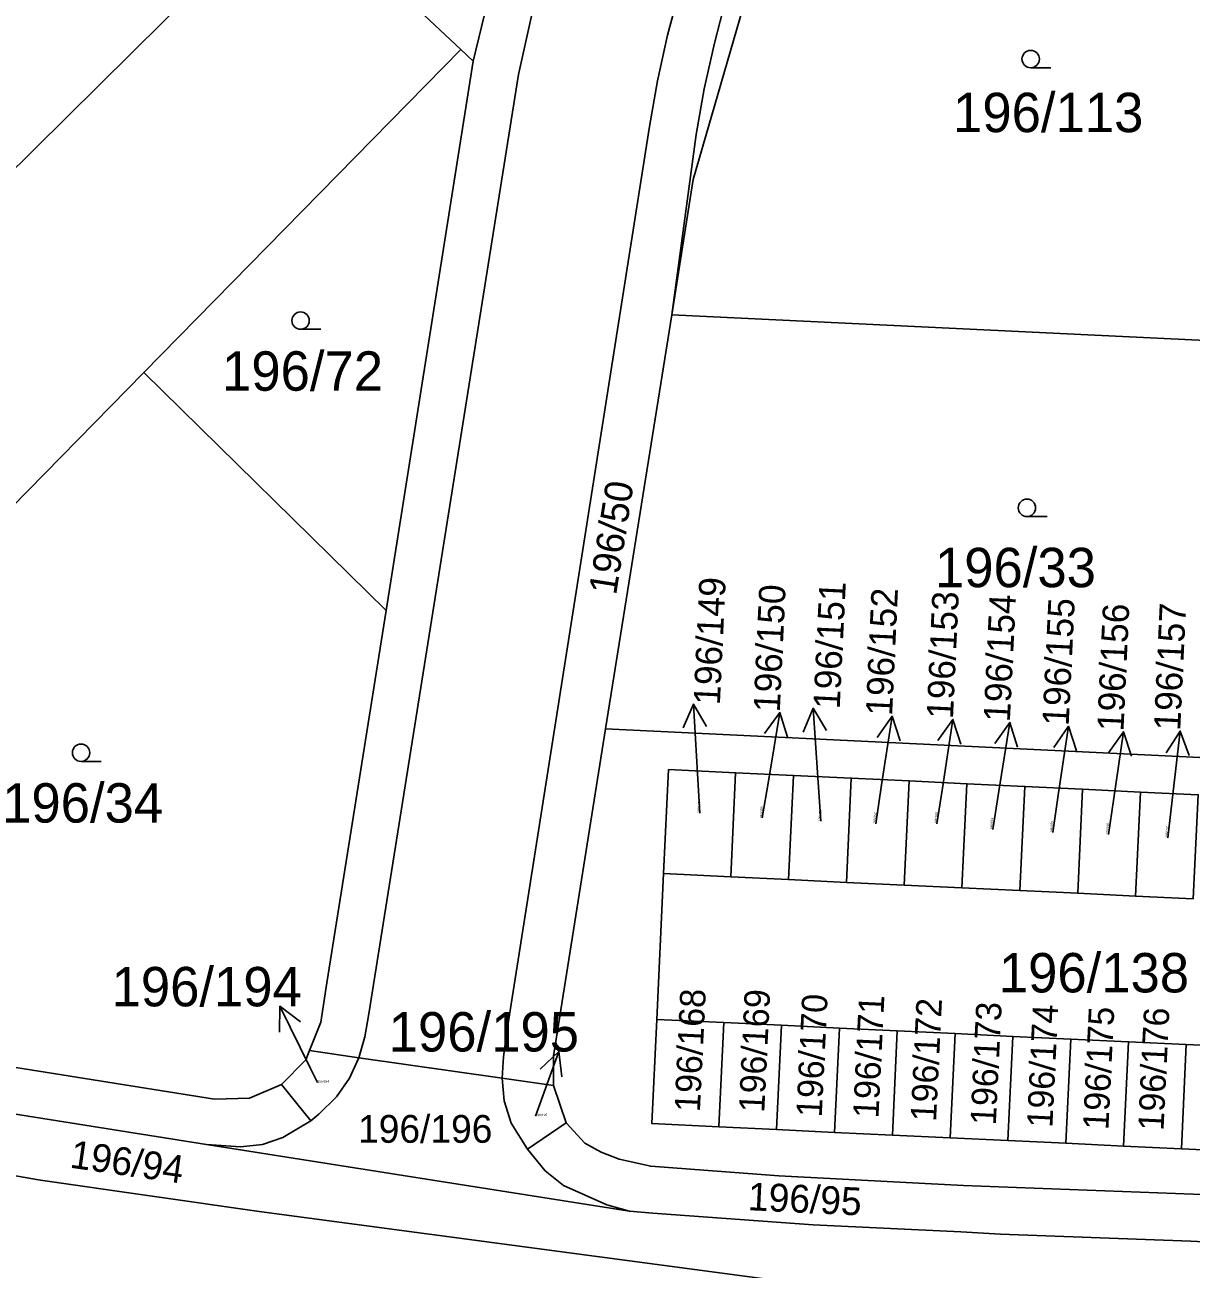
# Model space of a CAD drawing. Extents: x -598233 to -596890, y -1157848 to -1156431.
# Drawn here: x -597926.7 to -597876.4, y -1156807.5 to -1156753.8 of the extents above; entities that cross this region are included whole.
import ezdxf

# ---------------------------------------------------------------- set-up
doc = ezdxf.new("R2010")
doc.units = 0
for name, color, linetype in [('Level 1', 7, 'Continuous'), ('Level 4', 7, 'Continuous'), ('Level 5', 7, 'Continuous'), ('Level 57', 7, 'Continuous'), ('Level 60', 7, 'Continuous')]:
    doc.layers.add(name, color=color, linetype=linetype)

msp = doc.modelspace()

# ---------------------------------------------------------------- linework, layer by layer
at = {"layer": 'Level 1'}
for points in [[(-597770.04, -1156604.91), (-597770.43, -1156605.67), (-597771.37, -1156606.9), (-597772.06, -1156607.55), (-597809.37, -1156645.27), (-597844.57, -1156680.89), (-597887.68, -1156724.57), (-597890.67, -1156727.59), (-597892.67, -1156729.82), (-597894.6, -1156732.13), (-597895.83, -1156733.68), (-597898.85, -1156738.18), (-597899.77, -1156739.82), (-597900.7, -1156741.6), (-597901.53, -1156743.4), (-597902.31, -1156745.25), (-597903.05, -1156747.1), (-597903.7, -1156748.98), (-597904.57, -1156752.01), (-597905.43, -1156755.91), (-597911.89, -1156796.46), (-597912.06, -1156797.44), (-597912.32, -1156798.35)], [(-597890.14, -1156739.46), (-597891.6, -1156741.71), (-597892.65, -1156743.43), (-597893.58, -1156745.19), (-597894.44, -1156747), (-597895.18, -1156748.85), (-597895.85, -1156750.76), (-597896.48, -1156752.64), (-597896.97, -1156754.56), (-597897.41, -1156756.53), (-597897.75, -1156758.5), (-597898.81, -1156766.28)], [(-597887.5, -1156739.74), (-597893.99, -1156746.99), (-597897.88, -1156760.45), (-597898.81, -1156766.28)], [(-597906.14, -1156799.23), (-597906.07, -1156798.31), (-597905.94, -1156797.32), (-597899.77, -1156758.15), (-597899.42, -1156756.18), (-597898.99, -1156754.22), (-597898.48, -1156752.29), (-597897.88, -1156750.37), (-597897.21, -1156748.49), (-597896.48, -1156746.62), (-597895.65, -1156744.8), (-597894.75, -1156743), (-597894.22, -1156742.16)], [(-597904.28, -1156744.87), (-597905.93, -1156749.34), (-597907.38, -1156755.33)], [(-597929.14, -1156761.9), (-597915.15, -1156748.06), (-597907.92, -1156754.83)], [(-597921.61, -1156768.78), (-597907.92, -1156754.83)], [(-597907.92, -1156754.83), (-597907.38, -1156755.33)], [(-597907.38, -1156755.33), (-597911.15, -1156779.05)], [(-597901.67, -1156784.16), (-597898.81, -1156766.28)], [(-597898.81, -1156766.28), (-597866.76, -1156767.82)], [(-597901.67, -1156784.16), (-597868.25, -1156785.77), (-597868.13, -1156783.07), (-597868.23, -1156783.07), (-597868.12, -1156780.81), (-597866.76, -1156767.82)], [(-597921.61, -1156768.78), (-597939.46, -1156786.96)], [(-597921.61, -1156768.78), (-597911.15, -1156779.05)], [(-597914.45, -1156798.04), (-597913.97, -1156796.82), (-597913.7, -1156795.11), (-597911.15, -1156779.05)], [(-597901.67, -1156784.16), (-597903.65, -1156796.56), (-597903.92, -1156798.27), (-597903.91, -1156799.55)], [(-597899.16, -1156790.4), (-597898.95, -1156785.91), (-597896.05, -1156786.05)], [(-597896.05, -1156786.05), (-597896.26, -1156790.54)], [(-597896.05, -1156786.05), (-597893.55, -1156786.17)], [(-597893.55, -1156786.17), (-597893.77, -1156790.66)], [(-597893.55, -1156786.17), (-597891.06, -1156786.28)], [(-597891.06, -1156786.28), (-597891.27, -1156790.78)], [(-597891.06, -1156786.28), (-597888.56, -1156786.4)], [(-597888.56, -1156786.4), (-597888.77, -1156790.9)], [(-597888.56, -1156786.4), (-597886.06, -1156786.52)], [(-597886.06, -1156786.52), (-597886.28, -1156791.02)], [(-597886.06, -1156786.52), (-597883.56, -1156786.64)], [(-597883.56, -1156786.64), (-597883.78, -1156791.13)], [(-597883.56, -1156786.64), (-597881.07, -1156786.76)], [(-597881.07, -1156786.76), (-597881.28, -1156791.25)], [(-597881.07, -1156786.76), (-597878.57, -1156786.88)], [(-597878.57, -1156786.88), (-597878.78, -1156791.37)], [(-597878.57, -1156786.88), (-597876.07, -1156787)], [(-597899.46, -1156796.7), (-597899.16, -1156790.4)], [(-597899.16, -1156790.4), (-597896.26, -1156790.54)], [(-597896.26, -1156790.54), (-597893.77, -1156790.66)], [(-597893.77, -1156790.66), (-597891.27, -1156790.78)], [(-597891.27, -1156790.78), (-597888.77, -1156790.9)], [(-597888.77, -1156790.9), (-597886.28, -1156791.02)], [(-597886.28, -1156791.02), (-597883.78, -1156791.13)], [(-597883.78, -1156791.13), (-597881.28, -1156791.25)], [(-597881.28, -1156791.25), (-597878.78, -1156791.37)], [(-597878.78, -1156791.37), (-597876.29, -1156791.49)], [(-597915.67, -1156799.5), (-597917.05, -1156800.09), (-597918.55, -1156800.14), (-597940.97, -1156796.57)], [(-597899.46, -1156796.7), (-597899.67, -1156801.19), (-597896.78, -1156801.33)], [(-597899.46, -1156796.7), (-597896.56, -1156796.83)], [(-597918.9, -1156802.1), (-597949.54, -1156797.23)], [(-597896.78, -1156801.33), (-597896.56, -1156796.83)], [(-597896.56, -1156796.83), (-597894.07, -1156796.95)], [(-597894.07, -1156796.95), (-597894.28, -1156801.45)], [(-597894.07, -1156796.95), (-597891.57, -1156797.07)], [(-597891.78, -1156801.57), (-597891.57, -1156797.07)], [(-597891.57, -1156797.07), (-597889.07, -1156797.19)], [(-597889.07, -1156797.19), (-597889.28, -1156801.69)], [(-597886.57, -1156797.31), (-597889.07, -1156797.19)], [(-597886.79, -1156801.8), (-597886.57, -1156797.31)], [(-597886.57, -1156797.31), (-597884.08, -1156797.43)], [(-597884.08, -1156797.43), (-597884.29, -1156801.92)], [(-597884.08, -1156797.43), (-597881.58, -1156797.55)], [(-597881.79, -1156802.04), (-597881.58, -1156797.55)], [(-597881.58, -1156797.55), (-597879.08, -1156797.66)], [(-597879.08, -1156797.66), (-597879.3, -1156802.16)], [(-597879.08, -1156797.66), (-597876.59, -1156797.78)], [(-597876.8, -1156802.28), (-597876.59, -1156797.78)], [(-597876.59, -1156797.78), (-597874.09, -1156797.9)], [(-597915.67, -1156799.5), (-597914.61, -1156798.44), (-597914.45, -1156798.04)], [(-597914.45, -1156798.04), (-597912.32, -1156798.35)], [(-597912.32, -1156798.35), (-597912.72, -1156799.23), (-597913.29, -1156800.03), (-597914.05, -1156800.78), (-597914.39, -1156801.07)], [(-597912.32, -1156798.35), (-597906.14, -1156799.23)], [(-597951.49, -1156799.22), (-597941.17, -1156801.02), (-597926.07, -1156803.63), (-597916.63, -1156804.98), (-597894.47, -1156807.94), (-597884.71, -1156809.61), (-597876.91, -1156810.94)], [(-597915.67, -1156799.5), (-597914.39, -1156801.07)], [(-597905.04, -1156802.29), (-597905.75, -1156801.18), (-597906.04, -1156800.21), (-597906.14, -1156799.23)], [(-597906.14, -1156799.23), (-597903.91, -1156799.55)], [(-597903.91, -1156799.55), (-597903.37, -1156801.16)], [(-597914.39, -1156801.07), (-597915.61, -1156801.79), (-597916.49, -1156802.09), (-597917.44, -1156802.2), (-597918.9, -1156802.1)], [(-597905.04, -1156802.29), (-597903.37, -1156801.16)], [(-597903.37, -1156801.16), (-597902.56, -1156802.04), (-597901.86, -1156802.43), (-597901.08, -1156802.73), (-597899.72, -1156803.03), (-597894.19, -1156803.44), (-597886.21, -1156803.86), (-597876.29, -1156804.24), (-597870.55, -1156804.51), (-597862.74, -1156804.87)], [(-597896.78, -1156801.33), (-597894.28, -1156801.45)], [(-597894.28, -1156801.45), (-597891.78, -1156801.57)], [(-597891.78, -1156801.57), (-597889.28, -1156801.69)], [(-597918.9, -1156802.1), (-597900.63, -1156804.97)], [(-597889.28, -1156801.69), (-597886.79, -1156801.8)], [(-597886.79, -1156801.8), (-597884.29, -1156801.92)], [(-597884.29, -1156801.92), (-597881.79, -1156802.04)], [(-597881.79, -1156802.04), (-597879.3, -1156802.16)], [(-597879.3, -1156802.16), (-597876.8, -1156802.28)], [(-597900.63, -1156804.97), (-597901.61, -1156804.7), (-597903.48, -1156803.87), (-597904.27, -1156803.23), (-597905.04, -1156802.29)], [(-597876.8, -1156802.28), (-597874.3, -1156802.4)], [(-597864.68, -1156806.83), (-597870.6, -1156806.55), (-597876.4, -1156806.27), (-597884.61, -1156805.97), (-597886.33, -1156805.87), (-597892.71, -1156805.56), (-597899.63, -1156805.06), (-597900.63, -1156804.97)]]:
    msp.add_lwpolyline(points, dxfattribs=at)
at = {"layer": 'Level 5'}
for p, q in [((-597883.31, -1156755.62), (-597882.435, -1156755.62)), ((-597914.84, -1156766.91), (-597913.965, -1156766.91)), ((-597883.47, -1156774.99), (-597882.595, -1156774.99)), ((-597924.32, -1156785.56), (-597923.445, -1156785.56))]:
    msp.add_line(p, q, dxfattribs=at)
for centre in [(-597883.31, -1156755.245), (-597914.84, -1156766.535), (-597883.47, -1156774.615), (-597924.32, -1156785.185)]:
    msp.add_circle(centre, 0.375, dxfattribs=at)
at = {"layer": 'Level 57'}
for p, q in [((-597897.699, -1156786.08), (-597897.872, -1156783.085)), ((-597892.497, -1156786.259), (-597892.699, -1156783.266)), ((-597894.636, -1156786.411), (-597894.145, -1156783.451)), ((-597889.745, -1156786.575), (-597889.296, -1156783.609)), ((-597887.123, -1156786.712), (-597886.666, -1156783.747)), ((-597884.684, -1156786.838), (-597884.21, -1156783.876)), ((-597882.117, -1156787.01), (-597881.671, -1156784.043)), ((-597879.736, -1156787.245), (-597879.305, -1156784.276)), ((-597877.2, -1156787.232), (-597876.853, -1156784.252)), ((-597897.6, -1156787.8), (-597897.699, -1156786.08)), ((-597894.9, -1156788), (-597894.636, -1156786.411)), ((-597892.37, -1156788.14), (-597892.497, -1156786.259)), ((-597890, -1156788.26), (-597889.745, -1156786.575)), ((-597887.36, -1156788.25), (-597887.123, -1156786.712)), ((-597884.95, -1156788.5), (-597884.684, -1156786.838)), ((-597882.36, -1156788.63), (-597882.117, -1156787.01)), ((-597879.95, -1156788.72), (-597879.736, -1156787.245)), ((-597877.39, -1156788.86), (-597877.2, -1156787.232)), ((-597914.408, -1156798.819), (-597915.739, -1156796.13)), ((-597904.69, -1156800.87), (-597903.687, -1156798.08)), ((-597914.11, -1156799.42), (-597914.408, -1156798.819))]:
    msp.add_line(p, q, dxfattribs=at)
for points in [[(-597898.313, -1156784.112), (-597897.872, -1156783.085), (-597897.315, -1156784.055)], [(-597893.13, -1156784.297), (-597892.699, -1156783.266), (-597892.133, -1156784.23)], [(-597894.802, -1156784.356), (-597894.145, -1156783.451), (-597893.815, -1156784.52)], [(-597889.94, -1156784.523), (-597889.296, -1156783.609), (-597888.951, -1156784.672)], [(-597887.313, -1156784.659), (-597886.666, -1156783.747), (-597886.324, -1156784.811)], [(-597884.862, -1156784.784), (-597884.21, -1156783.876), (-597883.874, -1156784.942)], [(-597882.314, -1156784.958), (-597881.671, -1156784.043), (-597881.326, -1156785.106)], [(-597879.943, -1156785.194), (-597879.305, -1156784.276), (-597878.954, -1156785.338)], [(-597877.465, -1156785.188), (-597876.853, -1156784.252), (-597876.472, -1156785.303)], [(-597915.743, -1156797.248), (-597915.739, -1156796.13), (-597914.847, -1156796.805)], [(-597904.486, -1156798.843), (-597903.687, -1156798.08), (-597903.556, -1156799.177)]]:
    msp.add_lwpolyline(points, dxfattribs=at)
at = {"layer": 'Level 60'}
for points in [[(-597915.15, -1156748.06), (-597929.14, -1156761.9), (-597939.65, -1156752.43), (-597950.27, -1156742.86), (-597951.66, -1156741.61), (-597937.06, -1156726.71), (-597912.66, -1156745.6), (-597904.28, -1156744.87), (-597905.93, -1156749.34), (-597907.38, -1156755.33), (-597907.92, -1156754.83)], [(-597890.14, -1156739.46), (-597889.42, -1156739.4), (-597888.57, -1156739.45), (-597887.5, -1156739.74), (-597893.99, -1156746.99), (-597897.88, -1156760.45), (-597898.81, -1156766.28), (-597897.75, -1156758.5), (-597897.41, -1156756.53), (-597896.97, -1156754.56), (-597896.48, -1156752.64), (-597895.85, -1156750.76), (-597895.18, -1156748.85), (-597894.44, -1156747), (-597893.58, -1156745.19), (-597892.65, -1156743.43), (-597891.6, -1156741.71)], [(-597870.05, -1156756), (-597868.64, -1156756.98), (-597868.36, -1156757.18), (-597866.37, -1156757.74), (-597865.71, -1156757.81), (-597866.76, -1156767.82), (-597898.81, -1156766.28), (-597897.88, -1156760.45), (-597893.99, -1156746.99), (-597887.5, -1156739.74), (-597886.18, -1156740.31), (-597885.05, -1156741.18)], [(-597954.6, -1156787.1), (-597929.14, -1156761.9), (-597915.15, -1156748.06), (-597907.92, -1156754.83), (-597921.61, -1156768.78), (-597939.46, -1156786.96), (-597947.39, -1156795.04), (-597960.33, -1156793)], [(-597911.15, -1156779.05), (-597921.61, -1156768.78), (-597907.92, -1156754.83), (-597907.38, -1156755.33)], [(-597868.13, -1156783.07), (-597868.25, -1156785.77), (-597901.67, -1156784.16), (-597898.81, -1156766.28), (-597866.76, -1156767.82), (-597868.12, -1156780.81), (-597868.23, -1156783.07)], [(-597921.61, -1156768.78), (-597911.15, -1156779.05), (-597913.7, -1156795.11), (-597913.97, -1156796.82), (-597914.45, -1156798.04), (-597914.61, -1156798.44), (-597915.67, -1156799.5), (-597917.05, -1156800.09), (-597918.55, -1156800.14), (-597940.97, -1156796.57), (-597939.46, -1156786.96)], [(-597896.26, -1156790.54), (-597899.16, -1156790.4), (-597898.95, -1156785.91), (-597896.05, -1156786.05)], [(-597893.77, -1156790.66), (-597896.26, -1156790.54), (-597896.05, -1156786.05), (-597893.55, -1156786.17)], [(-597891.27, -1156790.78), (-597893.77, -1156790.66), (-597893.55, -1156786.17), (-597891.06, -1156786.28)], [(-597888.77, -1156790.9), (-597891.27, -1156790.78), (-597891.06, -1156786.28), (-597888.56, -1156786.4)], [(-597886.28, -1156791.02), (-597888.77, -1156790.9), (-597888.56, -1156786.4), (-597886.06, -1156786.52)], [(-597883.78, -1156791.13), (-597886.28, -1156791.02), (-597886.06, -1156786.52), (-597883.56, -1156786.64)], [(-597881.28, -1156791.25), (-597883.78, -1156791.13), (-597883.56, -1156786.64), (-597881.07, -1156786.76)], [(-597878.78, -1156791.37), (-597881.28, -1156791.25), (-597881.07, -1156786.76), (-597878.57, -1156786.88)], [(-597876.29, -1156791.49), (-597878.78, -1156791.37), (-597878.57, -1156786.88), (-597876.07, -1156787)], [(-597918.9, -1156802.1), (-597949.54, -1156797.23), (-597947.82, -1156795.48), (-597940.97, -1156796.57), (-597918.55, -1156800.14), (-597917.05, -1156800.09), (-597915.67, -1156799.5), (-597914.39, -1156801.07), (-597915.61, -1156801.79), (-597916.49, -1156802.09), (-597917.44, -1156802.2)], [(-597899.67, -1156801.19), (-597899.46, -1156796.7), (-597896.56, -1156796.83), (-597896.78, -1156801.33)], [(-597949.54, -1156797.23), (-597918.9, -1156802.1), (-597900.63, -1156804.97), (-597899.63, -1156805.06), (-597892.71, -1156805.56), (-597886.33, -1156805.87), (-597884.61, -1156805.97), (-597876.4, -1156806.27), (-597870.6, -1156806.55), (-597864.68, -1156806.83), (-597869.85, -1156812.07), (-597876.91, -1156810.94), (-597884.71, -1156809.61), (-597894.47, -1156807.94), (-597916.63, -1156804.98), (-597926.07, -1156803.63), (-597941.17, -1156801.02), (-597951.49, -1156799.22)], [(-597896.78, -1156801.33), (-597896.56, -1156796.83), (-597894.07, -1156796.95), (-597894.28, -1156801.45)], [(-597894.28, -1156801.45), (-597894.07, -1156796.95), (-597891.57, -1156797.07), (-597891.78, -1156801.57)], [(-597891.78, -1156801.57), (-597891.57, -1156797.07), (-597889.07, -1156797.19), (-597889.28, -1156801.69)], [(-597889.28, -1156801.69), (-597889.07, -1156797.19), (-597886.57, -1156797.31), (-597886.79, -1156801.8)], [(-597886.79, -1156801.8), (-597886.57, -1156797.31), (-597884.08, -1156797.43), (-597884.29, -1156801.92)], [(-597884.29, -1156801.92), (-597884.08, -1156797.43), (-597881.58, -1156797.55), (-597881.79, -1156802.04)], [(-597881.79, -1156802.04), (-597881.58, -1156797.55), (-597879.08, -1156797.66), (-597879.3, -1156802.16)], [(-597879.3, -1156802.16), (-597879.08, -1156797.66), (-597876.59, -1156797.78), (-597876.8, -1156802.28)], [(-597876.8, -1156802.28), (-597876.59, -1156797.78), (-597874.09, -1156797.9), (-597874.3, -1156802.4)], [(-597913.29, -1156800.03), (-597912.72, -1156799.23), (-597912.32, -1156798.35), (-597906.14, -1156799.23), (-597906.04, -1156800.21), (-597905.75, -1156801.18), (-597905.04, -1156802.29), (-597904.27, -1156803.23), (-597903.48, -1156803.87), (-597901.61, -1156804.7), (-597900.63, -1156804.97), (-597918.9, -1156802.1), (-597917.44, -1156802.2), (-597916.49, -1156802.09), (-597915.61, -1156801.79), (-597914.39, -1156801.07), (-597914.05, -1156800.78)], [(-597912.72, -1156799.23), (-597913.29, -1156800.03), (-597914.05, -1156800.78), (-597914.39, -1156801.07), (-597915.67, -1156799.5), (-597914.61, -1156798.44), (-597914.45, -1156798.04), (-597912.32, -1156798.35)], [(-597905.04, -1156802.29), (-597905.75, -1156801.18), (-597906.04, -1156800.21), (-597906.14, -1156799.23), (-597903.91, -1156799.55), (-597903.37, -1156801.16)], [(-597903.37, -1156801.16), (-597902.56, -1156802.04), (-597901.86, -1156802.43), (-597901.08, -1156802.73), (-597899.72, -1156803.03), (-597894.19, -1156803.44), (-597886.21, -1156803.86), (-597876.29, -1156804.24), (-597870.55, -1156804.51), (-597862.74, -1156804.87), (-597864.68, -1156806.83), (-597870.6, -1156806.55), (-597876.4, -1156806.27), (-597884.61, -1156805.97), (-597886.33, -1156805.87), (-597892.71, -1156805.56), (-597899.63, -1156805.06), (-597900.63, -1156804.97), (-597901.61, -1156804.7), (-597903.48, -1156803.87), (-597904.27, -1156803.23), (-597905.04, -1156802.29)]]:
    msp.add_lwpolyline(points, close=True, dxfattribs=at)
for points in [[(-597904.57, -1156752.01), (-597905.43, -1156755.91), (-597911.89, -1156796.46), (-597912.06, -1156797.44), (-597912.32, -1156798.35), (-597914.45, -1156798.04), (-597913.97, -1156796.82), (-597913.7, -1156795.11), (-597911.15, -1156779.05), (-597907.38, -1156755.33), (-597905.93, -1156749.34)], [(-597898.48, -1156752.29), (-597898.99, -1156754.22), (-597899.42, -1156756.18), (-597899.77, -1156758.15), (-597905.94, -1156797.32), (-597906.07, -1156798.31), (-597906.14, -1156799.23), (-597912.32, -1156798.35), (-597912.06, -1156797.44), (-597911.89, -1156796.46), (-597905.43, -1156755.91), (-597904.57, -1156752.01)], [(-597896.48, -1156752.64), (-597896.97, -1156754.56), (-597897.41, -1156756.53), (-597897.75, -1156758.5), (-597898.81, -1156766.28), (-597901.67, -1156784.16), (-597903.65, -1156796.56), (-597903.92, -1156798.27), (-597903.91, -1156799.55), (-597906.14, -1156799.23), (-597906.07, -1156798.31), (-597905.94, -1156797.32), (-597899.77, -1156758.15), (-597899.42, -1156756.18), (-597898.99, -1156754.22), (-597898.48, -1156752.29)], [(-597903.92, -1156798.27), (-597903.65, -1156796.56), (-597901.67, -1156784.16), (-597868.25, -1156785.77), (-597868.13, -1156783.07), (-597868.23, -1156783.07), (-597868.12, -1156780.81), (-597866.76, -1156767.82), (-597865.71, -1156757.81), (-597866.37, -1156757.74), (-597868.36, -1156757.18), (-597868.64, -1156756.98), (-597864.42, -1156752.71)], [(-597876.07, -1156787), (-597878.57, -1156786.88), (-597881.07, -1156786.76), (-597883.56, -1156786.64), (-597886.06, -1156786.52), (-597888.56, -1156786.4), (-597891.06, -1156786.28), (-597893.55, -1156786.17), (-597896.05, -1156786.05), (-597898.95, -1156785.91), (-597899.16, -1156790.4), (-597899.46, -1156796.7), (-597899.67, -1156801.19), (-597896.78, -1156801.33), (-597894.28, -1156801.45), (-597891.78, -1156801.57), (-597889.28, -1156801.69), (-597886.79, -1156801.8), (-597884.29, -1156801.92), (-597881.79, -1156802.04), (-597879.3, -1156802.16), (-597876.8, -1156802.28), (-597874.3, -1156802.4)], [(-597874.09, -1156797.9), (-597876.59, -1156797.78), (-597879.08, -1156797.66), (-597881.58, -1156797.55), (-597884.08, -1156797.43), (-597886.57, -1156797.31), (-597889.07, -1156797.19), (-597891.57, -1156797.07), (-597894.07, -1156796.95), (-597896.56, -1156796.83), (-597899.46, -1156796.7), (-597899.16, -1156790.4), (-597896.26, -1156790.54), (-597893.77, -1156790.66), (-597891.27, -1156790.78), (-597888.77, -1156790.9), (-597886.28, -1156791.02), (-597883.78, -1156791.13), (-597881.28, -1156791.25), (-597878.78, -1156791.37), (-597876.29, -1156791.49)], [(-597901.08, -1156802.73), (-597901.86, -1156802.43), (-597902.56, -1156802.04), (-597903.37, -1156801.16), (-597903.91, -1156799.55), (-597903.92, -1156798.27)], [(-597941.17, -1156801.02), (-597926.07, -1156803.63), (-597916.63, -1156804.98), (-597894.47, -1156807.94), (-597884.71, -1156809.61), (-597876.91, -1156810.94), (-597877.24, -1156813.28), (-597880.27, -1156813.14), (-597884.81, -1156812.92), (-597888.23, -1156812.78), (-597895.44, -1156812.4), (-597900.22, -1156812.03), (-597905.19, -1156811.37), (-597921.03, -1156808.87), (-597941.49, -1156805.61)], [(-597876.29, -1156804.24), (-597886.21, -1156803.86), (-597894.19, -1156803.44), (-597899.72, -1156803.03), (-597901.08, -1156802.73)]]:
    msp.add_lwpolyline(points, dxfattribs=at)

# ---------------------------------------------------------------- texts
at = {"layer": 'Level 4'}
for s, height, p in [('196/113', 1.7, (-597886.661, -1156758.4)), ('196/72', 1.7, (-597918.23, -1156769.56)), ('196/33', 1.7, (-597887.444, -1156778.04)), ('196/34', 1.7, (-597927.727, -1156788.2)), ('196/138', 1.7, (-597884.686, -1156795.53)), ('196/194', 0.1, (-597914.11, -1156799.42)), ('196/196', 1.2, (-597912.356, -1156802.02)), ('196/195', 0.1, (-597904.69, -1156800.87))]:
    msp.add_text(s, height=height, dxfattribs=at).set_placement(p)
for s, height, rotation, p in [('196/50', 1.2, 81, (-597901.215, -1156778.41)), ('196/149', 0.1, 87.3222, (-597897.6, -1156787.8)), ('196/150', 0.1, 87.3222, (-597894.9, -1156788)), ('196/151', 0.1, 87.1949, (-597892.37, -1156788.14)), ('196/152', 0.1, 87.3282, (-597890, -1156788.26)), ('196/153', 0.1, 87.3282, (-597887.36, -1156788.25)), ('196/154', 0.1, 87.2011, (-597884.95, -1156788.5)), ('196/155', 0.1, 87.1949, (-597882.36, -1156788.63)), ('196/156', 0.1, 87.3222, (-597879.95, -1156788.72)), ('196/157', 0.1, 87.3222, (-597877.39, -1156788.86)), ('196/168', 1.1, 87.2011, (-597897.596, -1156800.711)), ('196/169', 1.1, 87.2011, (-597894.816, -1156800.73)), ('196/170', 1.1, 87.2011, (-597892.335, -1156800.932)), ('196/171', 1.1, 87.2011, (-597889.885, -1156800.976)), ('196/172', 1.1, 87.2011, (-597887.397, -1156801.119)), ('196/173', 1.1, 87.2011, (-597884.817, -1156801.277)), ('196/174', 1.1, 87.2011, (-597882.375, -1156801.387)), ('196/175', 1.1, 87.2011, (-597879.956, -1156801.484)), ('196/176', 1.1, 87.2011, (-597877.575, -1156801.517)), ('196/94', 1.2, 351.9, (-597924.84, -1156803.088)), ('196/95', 1.2, 357.3, (-597895.54, -1156804.928))]:
    msp.add_text(s, height=height, rotation=rotation, dxfattribs=at).set_placement(p)
at = {"layer": 'Level 57'}
for s, rotation, p in [('196/149', 87.3222, (-597896.733, -1156783.138)), ('196/150', 87.3222, (-597894.145, -1156783.452)), ('196/151', 87.1949, (-597891.56, -1156783.321)), ('196/152', 87.3282, (-597889.296, -1156783.609)), ('196/153', 87.3282, (-597886.667, -1156783.747)), ('196/154', 87.2011, (-597884.21, -1156783.876)), ('196/155', 87.1949, (-597881.671, -1156784.043)), ('196/156', 87.3222, (-597879.304, -1156784.276)), ('196/157', 87.3222, (-597876.853, -1156784.252))]:
    msp.add_text(s, height=1.14, rotation=rotation, dxfattribs=at).set_placement(p)
for s, p in [('196/194', (-597923.001, -1156796.13)), ('196/195', (-597911.033, -1156798.08))]:
    msp.add_text(s, height=1.7, dxfattribs=at).set_placement(p)

doc.saveas('drawing.dxf')
